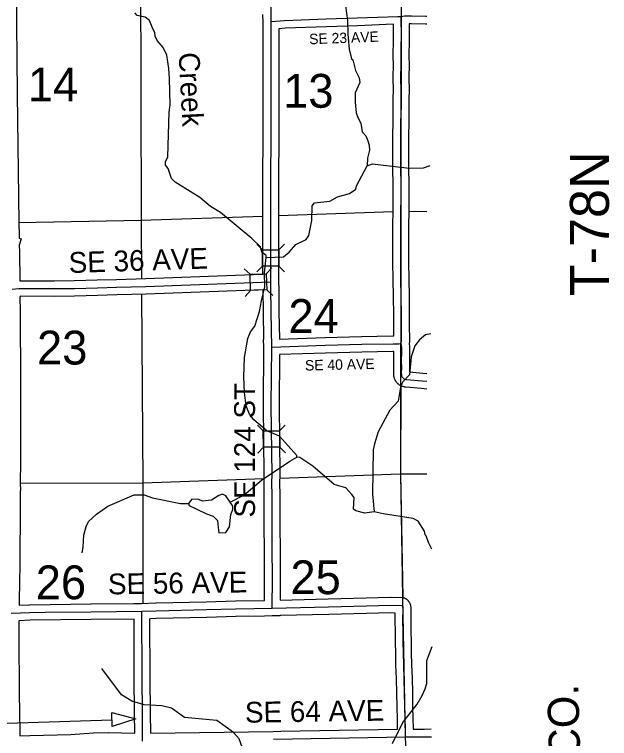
# Model space of a CAD drawing. Extents: x -1403959 to 81668, y -1400582 to 11018.
# Drawn here: x 8504.2 to 8725.3, y 7808.3 to 8077.5 of the extents above; entities that cross this region are included whole.
import ezdxf

# ---------------------------------------------------------------- set-up
doc = ezdxf.new("R2010")
doc.units = 0
for name, color, linetype in [('tdCiCoBndryTxt', 7, 'Continuous'), ('tdCiMapFrame', 7, 'Continuous'), ('tdCiSecText', 7, 'Continuous'), ('tdCiSectLine', 7, 'Continuous'), ('tdCoCityStreetMajor', 7, 'Continuous'), ('tdCoCityStreetMinor', 7, 'Continuous'), ('tdCoClipBndry', 7, 'Continuous'), ('tdCoSecRdNmbr', 7, 'Continuous'), ('tdCoSectLinePart', 7, 'Continuous'), ('tdCoSectNmbr', 7, 'Continuous'), ('tdCoStrucNonDivPri', 7, 'Continuous'), ('tdCoStrucSecFHWANum', 7, 'Continuous'), ('tdCoSurfBitum', 7, 'Continuous'), ('tdCoSurfConc', 7, 'Continuous')]:
    doc.layers.add(name, color=color, linetype=linetype)

msp = doc.modelspace()

# ---------------------------------------------------------------- linework, layer by layer
at = {"layer": 'tdCiCoBndryTxt'}
for points in [[(8599.44, 7978.18), (8599.47, 8001.08), (8599.58, 8047.5), (8599.58, 8074.91), (8599.56, 8095.99), (8599.51, 8118.98), (8599.29, 8194.38)], [(8503.41, 7975.43), (8505.88, 7975.64), (8519.06, 7975.62), (8526.47, 7975.68), (8535.03, 7975.95), (8542.15, 7976.14), (8553.08, 7976.45), (8599.44, 7978.18)], [(8599.98, 7856.83), (8600.07, 7868.01), (8600.02, 7879.12), (8599.95, 7886.63), (8599.93, 7898.72), (8599.86, 7903.51), (8599.92, 7906.37), (8599.64, 7932.15), (8599.8, 7953.86), (8599.6, 7966.99), (8599.51, 7976.02), (8599.44, 7978.18)], [(8599.8, 7953.86), (8619.7, 7954.53), (8633.24, 7954.92), (8644.9, 7955.11), (8647.1, 7955.11), (8647.97, 7955.14)], [(8551.54, 7855.62), (8556.92, 7855.85), (8575.57, 7856.25), (8586.39, 7856.55), (8599.98, 7856.83), (8620.92, 7857.34), (8634.99, 7857.67), (8643.94, 7857.91), (8648.17, 7857.83), (8648.49, 7857.43)], [(8649.5, 7808.95), (8649.47, 7812.36), (8649.4, 7815.28), (8649.28, 7820.42), (8649.17, 7825.21), (8649.05, 7830.66), (8648.88, 7835.74), (8648.78, 7840.08), (8648.72, 7844.24), (8648.67, 7848.03), (8648.59, 7852.23), (8648.61, 7856.57), (8648.51, 7857.4), (8648.49, 7857.43)], [(8502.99, 7854.93), (8509.92, 7855.17), (8515.63, 7855.24), (8532.69, 7855.45), (8551.54, 7855.62)], [(8600.42, 7808.05), (8649.5, 7808.95)], [(8649.5, 7808.95), (8651.39, 7808.92), (8656.49, 7808.94), (8659.14, 7808.99)]]:
    msp.add_lwpolyline(points, dxfattribs=at)
at = {"layer": 'tdCiMapFrame'}
for points in [[(8599.58, 8074.91), (8604.6, 8075.3), (8620.07, 8075.86), (8631.56, 8076.28), (8646.66, 8076.85), (8647.96, 8076.78)], [(8647.96, 8076.78), (8649.21, 8077.03), (8651.76, 8077.01), (8657.06, 8076.86), (8657.49, 8076.87)], [(8648.63, 7942.39), (8648.45, 7942.6), (8648.3, 7942.83), (8648.19, 7943.08), (8648.12, 7943.35), (8648.1, 7944.4), (8648.12, 7945.97), (8648.1, 7948.62), (8648.12, 7951.98), (8648.12, 7953.75), (8647.97, 7955.14), (8648.1, 7956.23), (8648.1, 7957.87), (8648.05, 7960.57), (8648.05, 7965.77), (8647.95, 7972.85), (8647.83, 7978.99), (8647.79, 7985.52), (8647.79, 7989.82), (8647.79, 7993.56), (8647.76, 7999), (8647.81, 8004.51), (8647.9, 8008.99), (8647.86, 8014.48), (8647.79, 8020.09), (8647.79, 8024.95), (8647.74, 8028.86), (8647.79, 8033.44), (8647.83, 8036.57), (8647.9, 8041.34), (8647.86, 8046.3), (8647.93, 8049.21), (8647.83, 8053.86), (8647.93, 8059.28), (8647.88, 8061.5), (8647.86, 8062.97), (8647.9, 8063.79), (8647.95, 8066.31), (8647.98, 8068.82), (8647.96, 8076.78)], [(8648.63, 7942.39), (8648.84, 7942.21), (8649.08, 7942.06), (8649.33, 7941.95), (8649.6, 7941.88), (8649.88, 7941.85), (8655.72, 7941.3), (8657.42, 7941.18)], [(8551.83, 7807.37), (8551.74, 7817.59), (8551.64, 7831.12), (8551.54, 7855.62)]]:
    msp.add_lwpolyline(points, dxfattribs=at)
at = {"layer": 'tdCiSecText'}
for points in [[(8594.26, 7992.18), (8596.4, 7990.03), (8602.45, 7990.02)], [(8604.55, 7992.12), (8602.45, 7990.02), (8602.44, 7983.97)], [(8594.25, 7981.85), (8596.39, 7983.98), (8596.4, 7990.03)], [(8589.53, 7982.99), (8591.75, 7980.93), (8597.8, 7981.15)], [(8604.58, 7981.83), (8602.44, 7983.97), (8596.39, 7983.98)], [(8599.85, 7983.37), (8597.8, 7981.15), (8598.02, 7975.11)], [(8589.92, 7972.66), (8591.97, 7974.88), (8591.75, 7980.93)], [(8600.19, 7973.09), (8598.02, 7975.11), (8591.97, 7974.88)], [(8594.53, 7924.79), (8596.69, 7922.67), (8602.74, 7922.73)], [(8604.81, 7924.85), (8602.74, 7922.73), (8602.8, 7916.68)], [(8594.64, 7914.46), (8596.75, 7916.62), (8596.69, 7922.67)], [(8604.97, 7914.57), (8602.8, 7916.68), (8596.75, 7916.62)]]:
    msp.add_lwpolyline(points, dxfattribs=at)
at = {"layer": 'tdCiSectLine'}
for points in [[(8504.84, 8087.68), (8505.21, 8047.91), (8505.83, 8000.13), (8505.93, 7995.11), (8505.93, 7995.11), (8505.95, 7994.33), (8506.7, 7994.11), (8506, 7991.76), (8506.05, 7989.31), (8506.05, 7989.31), (8506.26, 7978.54), (8519.05, 7978.52)], [(8519.05, 7978.52), (8526.41, 7978.58), (8534.94, 7978.85), (8534.96, 7978.85), (8542.07, 7979.04), (8552.99, 7979.35), (8596.44, 7980.98), (8596.44, 7980.99), (8596.54, 7980.99), (8596.57, 8001.08), (8596.57, 8001.09), (8596.68, 8047.5), (8596.68, 8074.8), (8596.46, 8077.58)], [(8602.66, 7956.86), (8619.61, 7957.43), (8619.62, 7957.43), (8633.15, 7957.83), (8633.2, 7957.83), (8644.85, 7958.01), (8644.9, 7958.01), (8645.19, 7958.01), (8645.15, 7960.52), (8645.15, 7960.57), (8645.15, 7965.75), (8645.05, 7972.81), (8644.93, 7978.93), (8644.93, 7978.96), (8644.88, 7985.5), (8644.88, 7985.52), (8644.88, 7993.55), (8644.86, 7998.99), (8644.86, 7999), (8644.86, 7999.02), (8644.91, 8004.53), (8644.91, 8004.57), (8645, 8009.01), (8644.96, 8014.45), (8644.88, 8020.05), (8644.88, 8020.09), (8644.88, 8024.93), (8644.84, 8028.83), (8644.84, 8028.86), (8644.84, 8028.89), (8644.88, 8033.47), (8644.88, 8033.49), (8644.93, 8036.61), (8645, 8041.35), (8644.96, 8046.27), (8644.96, 8046.3), (8644.96, 8046.37), (8645.03, 8049.22), (8644.93, 8053.8), (8644.93, 8053.86), (8644.93, 8053.91), (8645.03, 8059.27), (8644.98, 8061.43), (8644.98, 8061.45), (8644.96, 8062.93), (8644.96, 8062.97), (8644.96, 8063.14), (8645, 8063.9), (8645.05, 8066.36), (8645.07, 8068.83), (8645.06, 8073.88), (8631.67, 8073.38), (8631.67, 8073.38), (8620.18, 8072.96), (8620.17, 8072.96), (8604.76, 8072.4), (8602.48, 8072.23), (8602.48, 8072.02), (8602.48, 8072.02), (8602.48, 8047.5), (8602.48, 8047.49), (8602.38, 8001.07), (8602.34, 7978.24), (8602.45, 7975.39), (8602.42, 7975.39), (8602.51, 7967.03), (8602.66, 7956.86)], [(8657.49, 8073.97), (8657.09, 8073.96), (8657.06, 8073.96), (8656.98, 8073.96), (8651.71, 8074.11), (8650.87, 8074.11), (8650.88, 8068.82), (8650.88, 8068.82), (8650.88, 8068.79), (8650.85, 8066.29), (8650.85, 8066.26), (8650.81, 8063.73), (8650.8, 8063.61), (8650.76, 8062.91), (8650.78, 8061.55), (8650.83, 8059.34), (8650.83, 8059.28), (8650.83, 8059.23), (8650.74, 8053.87), (8650.83, 8049.27), (8650.83, 8049.21), (8650.83, 8049.14), (8650.76, 8046.28), (8650.81, 8041.37), (8650.81, 8041.34), (8650.81, 8041.3), (8650.73, 8036.52), (8650.73, 8036.52), (8650.69, 8033.41), (8650.64, 8028.87), (8650.69, 8024.99), (8650.69, 8024.95), (8650.69, 8020.1), (8650.76, 8014.52), (8650.76, 8014.5), (8650.81, 8009.02), (8650.81, 8008.99), (8650.81, 8008.93), (8650.71, 8004.47), (8650.66, 7998.99), (8650.69, 7993.57), (8650.69, 7993.56), (8650.69, 7985.53), (8650.73, 7979.02), (8650.85, 7972.91), (8650.85, 7972.89), (8650.95, 7965.81), (8650.95, 7965.77), (8650.95, 7960.6), (8651, 7957.93), (8651, 7957.87), (8651, 7956.23), (8650.99, 7956.04), (8650.98, 7955.89), (8650.89, 7955.13), (8651, 7954.06), (8651.01, 7953.94), (8651.02, 7953.75), (8651.02, 7951.98), (8651.02, 7951.96), (8651, 7948.62), (8651.02, 7946), (8651.02, 7945.97), (8651.02, 7945.93), (8651, 7944.66), (8655.96, 7944.2), (8657.42, 7944.09)], [(8505.93, 7857.94), (8509.82, 7858.07), (8509.89, 7858.07), (8532.65, 7858.35), (8532.66, 7858.35), (8548.62, 7858.49), (8548.62, 7858.51), (8551.47, 7858.52), (8556.8, 7858.75), (8556.86, 7858.75), (8575.49, 7859.15), (8586.31, 7859.45), (8586.33, 7859.45), (8597.1, 7859.67), (8597.17, 7868.02), (8597.12, 7879.1), (8597.05, 7886.6), (8597.05, 7886.62), (8597.03, 7898.7), (8596.96, 7903.47), (8596.96, 7903.51), (8596.96, 7903.58), (8597.02, 7906.38), (8596.74, 7932.12), (8596.74, 7932.15), (8596.74, 7932.17), (8596.9, 7953.82), (8596.81, 7956.67), (8596.86, 7956.67), (8596.7, 7966.95), (8596.7, 7966.96), (8596.62, 7975.18), (8553.19, 7973.55), (8553.17, 7973.55), (8542.24, 7973.24), (8542.23, 7973.24), (8535.12, 7973.05), (8526.56, 7972.78), (8526.49, 7972.78), (8519.08, 7972.72), (8519.06, 7972.72), (8519.06, 7972.72), (8506.37, 7972.74), (8506.37, 7972.58), (8506.21, 7972.58), (8506.27, 7967.05), (8506.38, 7958.13), (8506.38, 7958.13), (8506.49, 7949.41), (8506.49, 7949.38), (8506.49, 7949.37), (8506.46, 7940.55), (8506.5, 7933.68), (8506.5, 7933.66), (8506.5, 7933.66), (8506.49, 7925.55), (8506.49, 7925.54), (8506.46, 7918.32), (8506.44, 7911.09), (8506.44, 7911.07), (8506.36, 7903.42), (8506.4, 7900.55), (8506.37, 7900.55), (8506.38, 7894.61), (8506.38, 7894.6), (8506.38, 7894.57), (8506.31, 7887.37), (8506.31, 7887.37), (8506.24, 7880.63), (8506.17, 7873.01), (8506.17, 7872.98), (8506.05, 7866.3), (8505.96, 7859.76), (8505.93, 7857.94)], [(8657.42, 7938.27), (8655.51, 7938.41), (8655.45, 7938.41), (8649.6, 7938.96), (8649.56, 7938.97), (8649.29, 7939), (8649.22, 7939.01), (8649.03, 7939.04), (8648.86, 7939.08), (8648.6, 7939.15), (8648.58, 7939.15), (8648.4, 7939.2), (8648.22, 7939.27), (8648.19, 7939.29), (8647.93, 7939.4), (8647.8, 7939.46), (8647.63, 7939.55), (8647.55, 7939.6), (8647.31, 7939.74), (8647.23, 7939.79), (8647.08, 7939.91), (8646.96, 7940), (8646.75, 7940.18), (8646.72, 7940.2), (8646.58, 7940.33), (8646.45, 7940.47), (8646.44, 7940.48), (8646.26, 7940.69), (8646.15, 7940.83), (8646.04, 7940.98), (8646, 7941.04), (8645.85, 7941.27), (8645.79, 7941.38), (8645.7, 7941.55), (8645.65, 7941.65), (8645.54, 7941.91), (8645.51, 7941.97), (8645.44, 7942.15), (8645.39, 7942.32), (8645.32, 7942.58), (8645.32, 7942.6), (8645.27, 7942.78), (8645.24, 7942.97), (8645.22, 7943.16), (8645.22, 7943.28), (8645.19, 7944.33), (8645.19, 7944.4), (8645.19, 7944.44), (8645.22, 7945.98), (8645.19, 7948.59), (8645.19, 7948.62), (8645.19, 7948.64), (8645.22, 7951.99), (8645.22, 7952.2), (8644.92, 7952.2), (8633.31, 7952.02), (8619.79, 7951.63), (8602.75, 7951.06), (8602.75, 7951), (8602.68, 7951), (8602.55, 7932.15), (8602.82, 7906.4), (8602.82, 7906.37), (8602.82, 7906.3), (8602.76, 7903.5), (8602.83, 7898.76), (8602.83, 7898.73), (8602.86, 7886.64), (8602.93, 7879.15), (8602.93, 7879.13), (8602.97, 7868.02), (8602.97, 7868.01), (8602.97, 7867.99), (8602.91, 7859.81), (8620.84, 7860.25), (8620.85, 7860.25), (8634.91, 7860.57), (8643.86, 7860.82), (8643.94, 7860.82), (8643.99, 7860.82), (8648.22, 7860.73), (8648.36, 7860.73), (8648.54, 7860.71), (8648.73, 7860.68), (8648.92, 7860.64), (8649.1, 7860.58), (8649.28, 7860.51), (8649.45, 7860.44), (8649.62, 7860.35), (8649.78, 7860.25), (8649.93, 7860.14), (8650.08, 7860.01), (8650.22, 7859.88), (8650.35, 7859.75), (8650.43, 7859.65), (8650.77, 7859.22), (8650.81, 7859.17), (8650.93, 7859.01), (8651.03, 7858.85), (8651.12, 7858.69), (8651.19, 7858.51), (8651.26, 7858.33), (8651.32, 7858.15), (8651.36, 7857.97), (8651.39, 7857.78), (8651.4, 7857.74), (8651.49, 7856.91), (8651.5, 7856.76), (8651.51, 7856.57), (8651.51, 7856.56), (8651.49, 7852.25), (8651.57, 7848.08), (8651.57, 7848.08), (8651.63, 7844.28), (8651.63, 7844.28), (8651.68, 7840.14), (8651.78, 7835.82), (8651.95, 7830.75), (8651.95, 7830.72), (8652.07, 7825.28), (8652.18, 7820.49), (8652.18, 7820.48), (8652.3, 7815.35), (8652.38, 7812.43), (8652.38, 7812.37), (8652.38, 7811.82)], [(8554.71, 7810.31), (8600.37, 7810.95), (8603.25, 7811.03), (8603.25, 7811.01), (8646.58, 7811.8), (8646.57, 7812.31), (8646.5, 7815.2), (8646.5, 7815.22), (8646.38, 7820.35), (8646.27, 7825.14), (8646.27, 7825.15), (8646.15, 7830.58), (8645.98, 7835.64), (8645.98, 7835.67), (8645.88, 7840.02), (8645.88, 7840.04), (8645.82, 7844.2), (8645.77, 7847.98), (8645.69, 7852.17), (8645.69, 7852.23), (8645.69, 7852.24), (8645.7, 7854.98), (8643.95, 7855.01), (8635.07, 7854.77), (8635.05, 7854.77), (8620.98, 7854.44), (8602.94, 7854), (8602.94, 7853.99), (8602.86, 7853.99), (8602.86, 7853.91), (8600, 7853.93), (8597.15, 7853.86), (8597.15, 7853.87), (8586.46, 7853.65), (8575.65, 7853.34), (8575.63, 7853.34), (8557.01, 7852.95), (8554.46, 7852.84), (8554.46, 7852.74), (8554.45, 7852.74), (8554.54, 7831.13), (8554.64, 7817.62), (8554.71, 7810.31)], [(8506.22, 7809.37), (8509.95, 7809.39), (8525.12, 7809.78), (8533.43, 7810.41), (8533.46, 7810.41), (8533.6, 7810.42), (8539.17, 7810.51), (8539.22, 7810.51), (8539.27, 7810.51), (8548.9, 7810.33), (8548.83, 7817.57), (8548.83, 7817.57), (8548.74, 7831.09), (8548.74, 7831.1), (8548.65, 7852.69), (8532.72, 7852.55), (8509.99, 7852.27), (8505.96, 7852.13), (8505.96, 7852.1), (8505.89, 7852.1), (8505.83, 7846.28), (8505.89, 7839.08), (8505.96, 7832.37), (8505.96, 7832.36), (8506, 7825.72), (8506.08, 7817.58), (8506.19, 7811.39), (8506.19, 7811.38), (8506.22, 7809.37)], [(8652.38, 7811.82), (8656.45, 7811.84), (8659.08, 7811.89)]]:
    msp.add_lwpolyline(points, dxfattribs=at)
at = {"layer": 'tdCoCityStreetMajor'}
for points in [[(8551.05, 8094.39), (8551.25, 8001)], [(8602.34, 8002.78), (8644.9, 8004.27)], [(8650.71, 8004.35), (8657.45, 8004.3)], [(8551.25, 8001), (8596.55, 8002.58)], [(8505.79, 8000.14), (8551.25, 8001)], [(8551.25, 8001), (8551.4, 7979.33)], [(8551.44, 7973.52), (8551.92, 7903.39)], [(8647.74, 7939.49), (8647.73, 7906.73)], [(8551.92, 7903.39), (8596.99, 7904.96)], [(8602.79, 7905.17), (8647.73, 7906.73)], [(8647.73, 7906.73), (8657.4, 7906.76)], [(8647.73, 7906.73), (8648.55, 7860.69)], [(8506.31, 7903.22), (8551.92, 7903.39)], [(8551.92, 7903.39), (8551.87, 7858.54)]]:
    msp.add_lwpolyline(points, dxfattribs=at)
at = {"layer": 'tdCoCityStreetMinor'}
msp.add_lwpolyline([(8647.74, 7939.49), (8647.73, 7906.73), (8648.55, 7860.69)], dxfattribs=at)
at = {"layer": 'tdCoClipBndry'}
msp.add_lwpolyline([(8548.71, 8526.5), (8548.84, 8430.55), (8548.71, 8333.06), (8552.64, 8333.1), (8648.81, 8334.82), (8647.89, 8198.29), (8648, 8101.62), (8647.95, 8079.74), (8647.78, 8004.37), (8647.73, 7906.73), (8648.44, 7860.72), (8649.46, 7808.96), (8649.54, 7806.05), (8652.07, 7712.07), (8651.28, 7605.87)], dxfattribs=at)
at = {"layer": 'tdCoStrucNonDivPri'}
msp.add_lwpolyline([(8540.35, 7817.96), (8549.37, 7815.61), (8540.56, 7812.75)], close=True, dxfattribs=at)
msp.add_lwpolyline([(8501.49, 7813.96), (8540.42, 7815.24)], dxfattribs=at)
at = {"layer": 'tdCoSurfBitum'}
for points in [[(8627.18, 8080.8), (8627.95, 8075.3), (8628.12, 8070.26), (8628.59, 8064.61), (8629.52, 8061.1), (8629.98, 8060.65), (8630.9, 8056.68), (8632.28, 8053.94), (8632.59, 8052.26), (8630.77, 8048.43), (8630.78, 8044.92), (8631.25, 8040.95), (8631.86, 8039.28), (8632.94, 8037.14), (8633.4, 8033.94), (8634.78, 8032.41), (8635.55, 8030.58), (8636.01, 8028.9), (8636.17, 8027.07), (8635.42, 8024.17), (8635.27, 8021.27)], [(8529.34, 7877.33), (8529.79, 7879.47), (8529.94, 7883.9), (8530.84, 7887.11), (8531.75, 7888.95), (8534.65, 7891.7), (8538.92, 7894.76), (8548.68, 7898.91), (8552.35, 7898.92), (8555.56, 7897.86), (8565.95, 7895.74), (8568.85, 7895.75), (8569.16, 7894.99), (8575.58, 7891.8), (8578.03, 7891.04), (8579.71, 7889.36), (8580.03, 7885.7), (8580.18, 7884.78), (8582.78, 7884.94), (8584.15, 7887.08), (8584.59, 7891.66), (8585.35, 7893.5), (8585.35, 7894.72), (8584.43, 7896.25), (8589.46, 7898.85), (8596.01, 7904.37), (8606.53, 7911.41), (8609.13, 7912.95), (8609.13, 7913.56), (8602.69, 7920.72), (8597.95, 7922.69), (8593.21, 7926.8), (8591.52, 7928.94), (8590.29, 7931.99), (8589.67, 7937.03), (8589.5, 7942.83), (8589.64, 7950), (8590.99, 7957.03), (8591.9, 7959.48), (8593.58, 7961.62), (8595.24, 7967.12), (8596, 7971.09), (8597.2, 7976.29), (8597.19, 7981.48), (8597.79, 7987.13), (8597.78, 7987.89), (8596.1, 7989.11), (8595.64, 7991.09), (8592.42, 7994.29), (8580.79, 8003.88), (8577.12, 8006.17), (8573.14, 8009.52), (8563.96, 8015.14), (8562.58, 8016.51), (8561.35, 8020.33), (8560.28, 8021.55), (8560.28, 8022.77), (8561.19, 8024.6), (8561.76, 8041.25), (8562.06, 8044), (8561.88, 8053.77), (8561.56, 8057.43), (8560.79, 8062.47), (8559.41, 8065.21), (8557.26, 8067.81), (8556.49, 8069.48), (8556.34, 8070.86), (8555.57, 8072.23), (8554.34, 8075.28), (8552.81, 8076.5), (8549.75, 8077.1), (8548.99, 8078.17)], [(8597.79, 7987.13), (8604.2, 7987.45), (8606.33, 7989.13), (8608.77, 7992.04), (8612.58, 7993.88), (8613.65, 7995.41), (8614.7, 8000.91), (8614.84, 8006.41), (8615.76, 8007.48), (8621.41, 8008.1), (8624.3, 8009.79), (8628.73, 8011.02), (8631.02, 8012.55), (8631.32, 8013.78), (8635.27, 8021.27), (8637.25, 8022.03), (8639.24, 8021.73), (8651, 8020.39), (8656.2, 8020.55), (8658.7, 8021.39)], [(8658.94, 7958.84), (8656.97, 7958.41), (8654.68, 7956.57), (8653.01, 7954.28), (8651.64, 7950.3), (8651.05, 7943.58), (8648.46, 7940.83), (8647.7, 7939), (8646.8, 7933.8), (8643.75, 7930.44), (8639.34, 7922.33), (8637.98, 7917.9), (8637.53, 7915.61), (8637.26, 7899.12), (8637.89, 7892.55)], [(8637.89, 7892.55), (8634.38, 7892.09), (8631.02, 7893), (8630.25, 7893.61), (8630.4, 7897.88), (8629.63, 7899.1), (8627.33, 7901.54), (8623.05, 7902.75), (8615.09, 7909.6), (8610.2, 7912.8), (8609.13, 7912.95)], [(8584.43, 7896.25), (8582.74, 7898.53), (8581.52, 7899.14), (8580.14, 7898.68), (8577.4, 7896.99), (8574.04, 7896.53), (8572.67, 7897.13), (8570.07, 7897.28), (8568.85, 7895.75)], [(8659.26, 7878.74), (8658.08, 7881.15), (8657.16, 7883.74), (8656.85, 7884.05), (8656.54, 7885.42), (8654.24, 7889.08), (8652.41, 7890.14), (8641.25, 7891.8), (8637.89, 7892.55)], [(8644.68, 7806.45), (8648.48, 7814.25), (8653.81, 7821.13), (8655.78, 7824.34), (8656.85, 7826.79), (8657.45, 7828.77), (8657.43, 7837.33), (8659.4, 7842.49)], [(8610.26, 7771.1), (8609.49, 7772.32), (8607.19, 7773.84), (8605.2, 7776.28), (8604.43, 7778.26), (8599.38, 7784.97), (8597.69, 7788.48), (8595.54, 7791.07), (8594, 7794.88), (8593.84, 7798.24), (8593.08, 7799.46), (8592, 7800.68), (8591.54, 7803.12), (8588.79, 7805.1), (8587.71, 7808.15), (8585.56, 7810.59), (8579.44, 7815), (8567.37, 7816.19), (8562.63, 7819.54), (8558.96, 7820.45), (8552.39, 7820.89), (8547.81, 7822.26), (8543.99, 7824.54), (8536.63, 7834.29)]]:
    msp.add_lwpolyline(points, dxfattribs=at)

# ---------------------------------------------------------------- texts
at = {"layer": 'tdCoSecRdNmbr'}
msp.add_text('JASPER CO.', height=11.607, rotation=91.5406, dxfattribs=at).set_placement((8716.23, 7736.45))
at = {"layer": 'tdCoSectLinePart'}
for s, rotation, p in [('14', 0.0055, (8509.19, 8045.21)), ('13', 0.0062, (8604.07, 8042.86)), ('24', 0.0063, (8606.04, 7959.13)), ('23', 0.0055, (8512.6, 7947.39)), ('26', 0.0055, (8512.13, 7860.1)), ('25', 0.0063, (8606.78, 7861.99))]:
    msp.add_text(s, height=12.575, rotation=rotation, dxfattribs=at).set_placement(p)
at = {"layer": 'tdCoSectNmbr'}
for s, height, rotation, p in [('SE 23 AVE', 3.869, 2.1652, (8613.8, 8066.45)), ('SE 36 AVE', 7.738, 1.8616, (8524.48, 7981.39)), ('SE 40 AVE', 3.869, 1.416, (8612.22, 7945.12)), ('SE 124 ST', 7.738, 90, (8593.61, 7890.46)), ('SE 56 AVE', 7.738, 0.8574, (8539.01, 7861.88)), ('SE 64 AVE', 7.738, 0.8601, (8589.92, 7814.18))]:
    msp.add_text(s, height=height, rotation=rotation, dxfattribs=at).set_placement(p)
at = {"layer": 'tdCoStrucSecFHWANum'}
msp.add_text('T-78N', height=14.509, rotation=89.9734, dxfattribs=at).set_placement((8725.12, 7972.74))
at = {"layer": 'tdCoSurfConc'}
msp.add_text('Creek', height=7.738, rotation=273.0643, dxfattribs=at).set_placement((8565.19, 8063.28))

doc.saveas('drawing.dxf')
